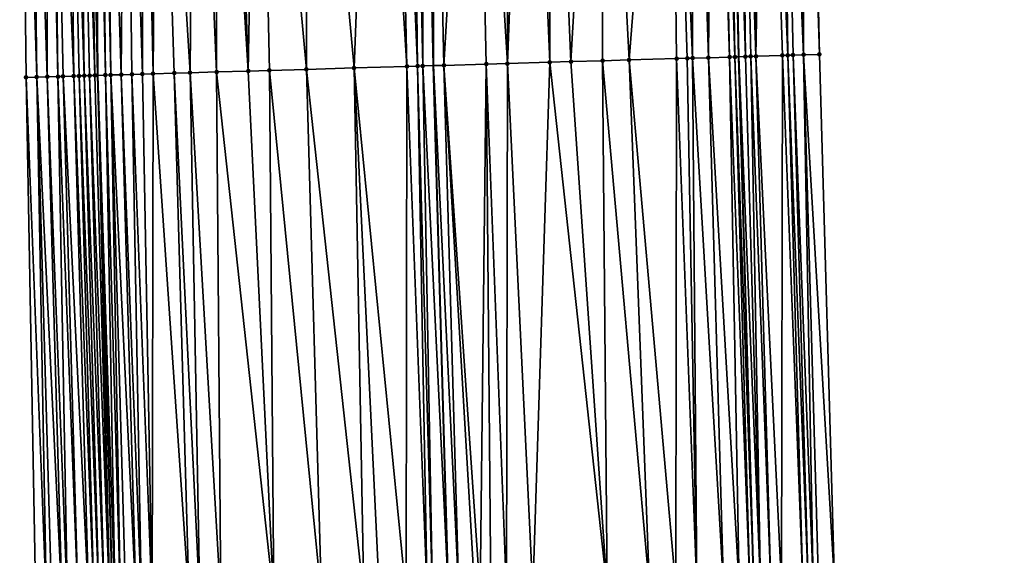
# Model space of a CAD drawing. Header units: feet. Extents: x 2004186 to 2014793, y 836912 to 864902.
# Tile 885 of 974: x 2004187 to 2004224, y 860824 to 860844. Entities that reach past the tile are written whole.
import ezdxf

# ---------------------------------------------------------------- set-up
doc = ezdxf.new("R2010")
doc.units = ezdxf.units.FT
doc.header["$LTSCALE"] = 100
doc.header["$MEASUREMENT"] = 0
for name, color, linetype, lineweight in [('EP_Travel Lane', 5, 'Continuous', 40), ('GPL_Skip Line', 2, 'Continuous', 40), ('Road Shots', 4, 'Continuous', 200), ('Road X-Section', 30, 'Continuous', 13)]:
    doc.layers.add(name, color=color, linetype=linetype, lineweight=lineweight)
doc.layers.add('I-77 SB_MM21-27-Surface-Border', color=7, linetype='Continuous')
doc.layers.add('I-77 SB_MM21-27-Surface-TIN', color=7, linetype='Continuous')

msp = doc.modelspace()

# ---------------------------------------------------------------- linework, layer by layer
at = {"layer": 'EP_Travel Lane'}
for points in [[(2004197.601563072, 860642.0360309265, 453.2261109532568), (2004196.425661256, 860661.9981160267, 453.5929947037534), (2004195.249770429, 860681.9600145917, 453.9695947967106), (2004194.27354658, 860702.1436005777, 454.3736836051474), (2004193.483229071, 860722.1238258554, 454.7812818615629), (2004192.692910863, 860742.1040687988, 455.1879910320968), (2004191.902552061, 860762.0853380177, 455.5434054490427), (2004191.223358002, 860782.2181442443, 455.9253762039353), (2004190.663765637, 860802.2067544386, 456.3028110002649), (2004190.10417735, 860822.1952189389, 456.6877862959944), (2004189.544588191, 860842.1837146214, 457.071148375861), (2004189.112340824, 860862.3605110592, 457.4359540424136), (2004188.858388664, 860882.3546178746, 457.8506026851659), (2004188.604435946, 860902.3487686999, 458.2630403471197), (2004188.350491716, 860922.342251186, 458.7091436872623), (2004188.217480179, 860942.5299093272, 459.1132109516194)], [(2004221.715488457, 860643.4213687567, 452.3216709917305), (2004220.600782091, 860663.3862204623, 452.7251711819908), (2004219.486091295, 860683.350793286, 453.1432168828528), (2004218.549584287, 860703.1322473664, 453.5232818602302), (2004217.749922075, 860723.1121554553, 453.928044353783), (2004216.95026681, 860743.0918899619, 454.3414893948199), (2004216.150591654, 860763.0721214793, 454.7300843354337), (2004215.466840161, 860782.9211546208, 455.1355683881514), (2004214.900120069, 860802.9095628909, 455.5129948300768), (2004214.333405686, 860822.897769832, 455.9008344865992), (2004213.766690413, 860842.8860081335, 456.2870516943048), (2004213.328555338, 860862.7085305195, 456.6577693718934), (2004213.040055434, 860882.702503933, 457.0552528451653), (2004212.751554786, 860902.6965289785, 457.4501300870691), (2004212.463052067, 860922.6906974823, 457.8377808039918), (2004212.309389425, 860942.509159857, 458.2545775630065)]]:
    msp.add_polyline3d(points, dxfattribs=at)
at = {"layer": 'GPL_Skip Line'}
msp.add_polyline3d([(2004210.225838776, 860642.7607374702, 452.7814176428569), (2004209.093303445, 860662.7250830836, 453.1586660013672), (2004207.960784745, 860682.6891355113, 453.5511981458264), (2004207.008169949, 860702.6615726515, 453.9599322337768), (2004206.20851005, 860722.6414229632, 454.3675829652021), (2004205.408842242, 860742.6214708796, 454.7653557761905), (2004204.609173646, 860762.6015384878, 455.1621442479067), (2004203.923475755, 860782.5858817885, 455.5395116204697), (2004203.356457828, 860802.5740300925, 455.9299372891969), (2004202.78943579, 860822.5623233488, 456.3128637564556), (2004202.222418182, 860842.5504604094, 456.7038711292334), (2004201.783932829, 860862.5413416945, 457.0930744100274), (2004201.509346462, 860882.5355650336, 457.4875887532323), (2004201.234759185, 860902.5298547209, 457.878760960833), (2004200.960178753, 860922.5236459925, 458.2950397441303), (2004200.804459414, 860942.5187398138, 458.6819819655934)], dxfattribs=at)
at = {"layer": 'I-77 SB_MM21-27-Surface-Border', "color": 3, "linetype": 'ByBlock', "lineweight": -2}
for points in [[(2004196.049156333, 860641.9472507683, 453.2632844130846), (2004195.116297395, 860661.9229691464, 453.6381728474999), (2004193.58442658, 860681.8642642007, 454.0360522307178), (2004192.020572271, 860702.0516404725, 454.4629498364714), (2004191.021077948, 860722.0233530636, 454.8775720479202), (2004190.021577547, 860741.9952175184, 455.2845955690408), (2004189.022050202, 860761.9677551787, 455.6579738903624), (2004188.330023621, 860782.133837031, 456.0406522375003), (2004187.763005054, 860802.1220079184, 456.4299058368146), (2004187.195974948, 860822.1105855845, 456.7981180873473), (2004186.828859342, 860842.1050134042, 457.1570751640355), (2004186.585475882, 860862.3246149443, 457.4960864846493), (2004187.710753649, 860882.3383444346, 457.8764207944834), (2004187.036212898, 860902.3264997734, 458.2999096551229), (2004187.36158193, 860922.3280906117, 458.7383338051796), (2004187.404462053, 860942.5307491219, 459.1348138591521)], [(2004213.604460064, 860942.5093327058, 458.1403691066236), (2004213.758822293, 860922.7103066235, 457.7464241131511), (2004214.833310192, 860902.7287463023, 457.2674133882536), (2004215.707830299, 860882.7434674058, 456.837373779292), (2004216.382366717, 860862.75562757, 456.3979852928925), (2004216.816175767, 860842.977556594, 456.0264329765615), (2004217.383192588, 860822.9894472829, 455.6339899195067), (2004217.95022216, 860803.0008884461, 455.264803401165), (2004218.517260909, 860783.0120061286, 454.9123490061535), (2004219.196961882, 860763.1987080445, 454.497476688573), (2004219.996605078, 860743.219275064, 454.0689643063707), (2004220.596445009, 860723.2309258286, 453.6863340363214), (2004220.99645533, 860703.2343186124, 453.3166937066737), (2004221.538314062, 860683.4706888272, 452.9625281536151), (2004222.471153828, 860663.4953083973, 452.5700259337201), (2004223.803321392, 860643.5431140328, 452.1498348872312)]]:
    msp.add_polyline3d(points, dxfattribs=at)
at = {"layer": 'I-77 SB_MM21-27-Surface-TIN', "color": 128, "linetype": 'ByBlock', "lineweight": -2}
for points in [[(2004201.38397375, 860862.5356154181, 457.1048355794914), (2004201.822582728, 860842.5389875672, 456.7106134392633), (2004201.783932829, 860862.5413416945, 457.0930744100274)], [(2004202.183891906, 860862.5470679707, 457.0813132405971), (2004201.783932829, 860862.5413416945, 457.0930744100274), (2004202.222418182, 860842.5504604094, 456.7038711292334)], [(2004201.822582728, 860842.5389875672, 456.7106134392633), (2004202.222418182, 860842.5504604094, 456.7038711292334), (2004201.783932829, 860862.5413416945, 457.0930744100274)], [(2004203.783726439, 860862.5701026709, 457.0277404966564), (2004202.183891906, 860862.5470679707, 457.0813132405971), (2004202.622253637, 860842.5619332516, 456.697128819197)], [(2004202.183891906, 860862.5470679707, 457.0813132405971), (2004202.222418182, 860842.5504604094, 456.7038711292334), (2004202.622253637, 860842.5619332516, 456.697128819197)], [(2004203.783726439, 860862.5701026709, 457.0277404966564), (2004202.622253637, 860842.5619332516, 456.697128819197), (2004204.221580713, 860842.6083443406, 456.6432714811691)], [(2004204.983601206, 860862.5874612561, 456.9834021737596), (2004203.783726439, 860862.5701026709, 457.0277404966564), (2004205.021242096, 860842.6316258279, 456.6124138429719)], [(2004203.783726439, 860862.5701026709, 457.0277404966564), (2004204.221580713, 860842.6083443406, 456.6432714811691), (2004205.021242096, 860842.6316258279, 456.6124138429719)], [(2004205.783517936, 860862.5990176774, 456.9546476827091), (2004204.983601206, 860862.5874612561, 456.9834021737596), (2004205.021242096, 860842.6316258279, 456.6124138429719)], [(2004205.783517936, 860862.5990176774, 456.9546476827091), (2004205.021242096, 860842.6316258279, 456.6124138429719), (2004206.620569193, 860842.678036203, 456.5585934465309)], [(2004206.583432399, 860862.6107391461, 456.9175793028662), (2004205.783517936, 860862.5990176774, 456.9546476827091), (2004206.620569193, 860842.678036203, 456.5585934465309)], [(2004208.58322594, 860862.6395052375, 456.8519877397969), (2004206.583432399, 860862.6107391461, 456.9175793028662), (2004207.420234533, 860842.7011782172, 456.5349515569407)], [(2004206.583432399, 860862.6107391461, 456.9175793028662), (2004206.620569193, 860842.678036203, 456.5585934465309), (2004207.420234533, 860842.7011782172, 456.5349515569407)], [(2004208.58322594, 860862.6395052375, 456.8519877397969), (2004207.420234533, 860842.7011782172, 456.5349515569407), (2004208.619731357, 860842.7359330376, 456.4973262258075)], [(2004211.182957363, 860862.6769143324, 456.766054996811), (2004208.58322594, 860862.6395052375, 456.8519877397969), (2004209.619312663, 860842.7648735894, 456.4670995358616)], [(2004208.58322594, 860862.6395052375, 456.8519877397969), (2004208.619731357, 860842.7359330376, 456.4973262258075), (2004209.619312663, 860842.7648735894, 456.4670995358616)], [(2004211.182957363, 860862.6769143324, 456.766054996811), (2004209.619312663, 860842.7648735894, 456.4670995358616), (2004211.41855674, 860842.8170466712, 456.4085480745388)], [(2004211.982873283, 860862.6885297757, 456.7343274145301), (2004211.182957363, 860862.6769143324, 456.766054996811), (2004212.018300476, 860842.8345889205, 456.3812073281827)], [(2004211.182957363, 860862.6769143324, 456.766054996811), (2004211.81838659, 860842.8287170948, 456.3915837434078), (2004212.018300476, 860842.8345889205, 456.3812073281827)], [(2004211.182957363, 860862.6769143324, 456.766054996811), (2004211.41855674, 860842.8170466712, 456.4085480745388), (2004211.81838659, 860842.8287170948, 456.3915837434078)], [(2004212.782787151, 860862.7002945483, 456.6950776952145), (2004211.982873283, 860862.6885297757, 456.7343274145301), (2004212.618045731, 860842.8520776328, 456.3566363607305)], [(2004211.982873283, 860862.6885297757, 456.7343274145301), (2004212.018300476, 860842.8345889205, 456.3812073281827), (2004212.618045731, 860842.8520776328, 456.3566363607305)], [(2004212.782787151, 860862.7002945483, 456.6950776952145), (2004212.618045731, 860842.8520776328, 456.3566363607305), (2004213.417700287, 860842.8755998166, 456.3133261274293)], [(2004212.982764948, 860862.7032845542, 456.6828064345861), (2004212.782787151, 860862.7002945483, 456.6950776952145), (2004213.417700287, 860842.8755998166, 456.3133261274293)], [(2004212.982764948, 860862.7032845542, 456.6828064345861), (2004213.617612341, 860842.8815362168, 456.2996089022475), (2004213.328555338, 860862.7085305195, 456.6577693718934)], [(2004212.982764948, 860862.7032845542, 456.6828064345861), (2004213.417700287, 860842.8755998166, 456.3133261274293), (2004213.617612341, 860842.8815362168, 456.2996089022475)], [(2004213.382719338, 860862.7093522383, 456.6538476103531), (2004213.328555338, 860862.7085305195, 456.6577693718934), (2004213.766690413, 860842.8860081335, 456.2870516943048)], [(2004213.617612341, 860842.8815362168, 456.2996089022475), (2004213.766690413, 860842.8860081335, 456.2870516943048), (2004213.328555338, 860862.7085305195, 456.6577693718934)], [(2004213.782674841, 860862.7153388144, 456.6289744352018), (2004213.382719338, 860862.7093522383, 456.6538476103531), (2004214.017433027, 860842.8935296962, 456.2659310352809)], [(2004213.382719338, 860862.7093522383, 456.6538476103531), (2004213.766690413, 860842.8860081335, 456.2870516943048), (2004214.017433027, 860842.8935296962, 456.2659310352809)], [(2004213.982651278, 860862.7184278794, 456.6117132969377), (2004213.782674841, 860862.7153388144, 456.6289744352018), (2004214.417254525, 860842.9054945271, 456.2337353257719)], [(2004213.782674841, 860862.7153388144, 456.6289744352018), (2004214.217344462, 860842.899487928, 456.2510843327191), (2004214.417254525, 860842.9054945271, 456.2337353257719)], [(2004213.782674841, 860862.7153388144, 456.6289744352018), (2004214.017433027, 860842.8935296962, 456.2659310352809), (2004214.217344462, 860842.899487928, 456.2510843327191)], [(2004214.782553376, 860862.7310497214, 456.5292906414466), (2004213.982651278, 860862.7184278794, 456.6117132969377), (2004214.417254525, 860842.9054945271, 456.2337353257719)], [(2004214.782553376, 860862.7310497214, 456.5292906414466), (2004214.417254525, 860842.9054945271, 456.2337353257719), (2004215.416798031, 860842.9357675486, 456.1345723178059)], [(2004215.38248174, 860862.7403857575, 456.4740395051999), (2004214.782553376, 860862.7310497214, 456.5292906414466), (2004215.616705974, 860842.9418488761, 456.1133571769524)], [(2004214.782553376, 860862.7310497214, 456.5292906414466), (2004215.416798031, 860842.9357675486, 456.1345723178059), (2004215.616705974, 860842.9418488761, 456.1133571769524)], [(2004215.782435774, 860862.7464793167, 456.4437772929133), (2004215.38248174, 860862.7403857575, 456.4740395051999), (2004216.216442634, 860842.9596405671, 456.0731113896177)], [(2004215.38248174, 860862.7403857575, 456.4740395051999), (2004215.8166153, 860842.9478814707, 456.0946632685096), (2004216.216442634, 860842.9596405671, 456.0731113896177)], [(2004215.38248174, 860862.7403857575, 456.4740395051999), (2004215.616705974, 860842.9418488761, 456.1133571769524), (2004215.8166153, 860842.9478814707, 456.0946632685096)], [(2004216.182390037, 860862.752556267, 456.4143517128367), (2004215.782435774, 860862.7464793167, 456.4437772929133), (2004216.216442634, 860842.9596405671, 456.0731113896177)], [(2004216.182390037, 860862.752556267, 456.4143517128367), (2004216.816175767, 860842.977556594, 456.0264329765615), (2004216.382366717, 860862.75562757, 456.3979852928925)], [(2004216.182390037, 860862.752556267, 456.4143517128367), (2004216.216442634, 860842.9596405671, 456.0731113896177), (2004216.816175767, 860842.977556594, 456.0264329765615)], [(2004186.985433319, 860862.3304607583, 457.4783038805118), (2004186.585475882, 860862.3246149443, 457.4960864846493), (2004187.228691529, 860842.1166014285, 457.1443738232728)], [(2004186.585475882, 860862.3246149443, 457.4960864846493), (2004186.828859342, 860842.1050134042, 457.1570751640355), (2004187.228691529, 860842.1166014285, 457.1443738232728)], [(2004187.585369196, 860862.3392497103, 457.4506108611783), (2004186.985433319, 860862.3304607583, 457.4783038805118), (2004187.628521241, 860842.1282767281, 457.1271572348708)], [(2004186.985433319, 860862.3304607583, 457.4783038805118), (2004187.228691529, 860842.1166014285, 457.1443738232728), (2004187.628521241, 860842.1282767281, 457.1271572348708)], [(2004187.785348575, 860862.342124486, 457.4441440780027), (2004187.585369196, 860862.3392497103, 457.4506108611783), (2004188.028348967, 860842.1400220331, 457.1063188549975)], [(2004187.585369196, 860862.3392497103, 457.4506108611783), (2004187.628521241, 860842.1282767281, 457.1271572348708), (2004188.028348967, 860842.1400220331, 457.1063188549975)], [(2004188.385289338, 860862.3505576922, 457.434370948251), (2004187.785348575, 860862.342124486, 457.4441440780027), (2004188.628098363, 860842.1573647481, 457.089301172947)], [(2004187.785348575, 860862.342124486, 457.4441440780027), (2004188.228263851, 860842.1458586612, 457.0977634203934), (2004188.628098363, 860842.1573647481, 457.089301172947)], [(2004187.785348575, 860862.342124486, 457.4441440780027), (2004188.028348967, 860842.1400220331, 457.1063188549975), (2004188.228263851, 860842.1458586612, 457.0977634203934)], [(2004188.785250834, 860862.3561078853, 457.4314795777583), (2004188.385289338, 860862.3505576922, 457.434370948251), (2004189.027928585, 860842.1690220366, 457.0730163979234)], [(2004188.385289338, 860862.3505576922, 457.434370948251), (2004188.828014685, 860842.1631507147, 457.083366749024), (2004189.027928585, 860842.1690220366, 457.0730163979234)], [(2004188.385289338, 860862.3505576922, 457.434370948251), (2004188.628098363, 860842.1573647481, 457.089301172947), (2004188.828014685, 860842.1631507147, 457.083366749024)], [(2004188.785250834, 860862.3561078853, 457.4314795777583), (2004189.4277641, 860842.1804927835, 457.0663824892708), (2004189.112340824, 860862.3605110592, 457.4359540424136)], [(2004188.785250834, 860862.3561078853, 457.4314795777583), (2004189.227844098, 860842.1748365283, 457.065606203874), (2004189.4277641, 860842.1804927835, 457.0663824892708)], [(2004188.785250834, 860862.3561078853, 457.4314795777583), (2004189.027928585, 860842.1690220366, 457.0730163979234), (2004189.227844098, 860842.1748365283, 457.065606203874)], [(2004189.385196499, 860862.3641841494, 457.4396866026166), (2004189.112340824, 860862.3605110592, 457.4359540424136), (2004189.544588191, 860842.1837146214, 457.071148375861)], [(2004189.4277641, 860842.1804927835, 457.0663824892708), (2004189.544588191, 860842.1837146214, 457.071148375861), (2004189.112340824, 860862.3605110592, 457.4359540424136)], [(2004189.585177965, 860862.3669069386, 457.4408757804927), (2004189.385196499, 860862.3641841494, 457.4396866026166), (2004189.827612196, 860842.1915200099, 457.0826944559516)], [(2004189.385196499, 860862.3641841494, 457.4396866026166), (2004189.544588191, 860842.1837146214, 457.071148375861), (2004189.827612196, 860842.1915200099, 457.0826944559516)], [(2004189.785158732, 860862.3696806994, 457.4394973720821), (2004189.585177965, 860862.3669069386, 457.4408757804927), (2004190.027532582, 860842.1971626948, 457.0841728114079)], [(2004189.585177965, 860862.3669069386, 457.4408757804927), (2004189.827612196, 860842.1915200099, 457.0826944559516), (2004190.027532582, 860842.1971626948, 457.0841728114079)], [(2004190.585079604, 860862.3809355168, 457.4259354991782), (2004189.785158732, 860862.3696806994, 457.4394973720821), (2004190.427366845, 860842.2086775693, 457.0752559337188)], [(2004189.785158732, 860862.3696806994, 457.4394973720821), (2004190.027532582, 860842.1971626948, 457.0841728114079), (2004190.427366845, 860842.2086775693, 457.0752559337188)], [(2004190.585079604, 860862.3809355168, 457.4259354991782), (2004190.427366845, 860842.2086775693, 457.0752559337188), (2004190.827204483, 860842.2200734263, 457.072496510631)], [(2004191.185018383, 860862.3895131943, 457.4088849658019), (2004190.585079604, 860862.3809355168, 457.4259354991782), (2004191.22703868, 860842.2315906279, 457.0634592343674)], [(2004190.585079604, 860862.3809355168, 457.4259354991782), (2004190.827204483, 860842.2200734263, 457.072496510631), (2004191.22703868, 860842.2315906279, 457.0634592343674)], [(2004191.784957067, 860862.3980977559, 457.3914876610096), (2004191.185018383, 860862.3895131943, 457.4088849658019), (2004191.626870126, 860842.2432047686, 457.0494067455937)], [(2004191.185018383, 860862.3895131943, 457.4088849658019), (2004191.22703868, 860842.2315906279, 457.0634592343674), (2004191.626870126, 860842.2432047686, 457.0494067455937)], [(2004191.784957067, 860862.3980977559, 457.3914876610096), (2004191.626870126, 860842.2432047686, 457.0494067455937), (2004192.426532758, 860842.2664422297, 457.0208268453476)], [(2004193.184814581, 860862.4180858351, 457.3530380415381), (2004191.784957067, 860862.3980977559, 457.3914876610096), (2004193.02628152, 860842.2838073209, 457.0026515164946)], [(2004191.784957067, 860862.3980977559, 457.3914876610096), (2004192.426532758, 860842.2664422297, 457.0208268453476), (2004193.02628152, 860842.2838073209, 457.0026515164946)], [(2004193.184814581, 860862.4180858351, 457.3530380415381), (2004193.02628152, 860842.2838073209, 457.0026515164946), (2004194.025861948, 860842.3127788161, 456.9708239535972)], [(2004193.984732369, 860862.4295652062, 457.3281647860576), (2004193.184814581, 860862.4180858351, 457.3530380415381), (2004194.025861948, 860842.3127788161, 456.9708239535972)], [(2004194.584671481, 860862.4381185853, 457.3123382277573), (2004193.984732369, 860862.4295652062, 457.3281647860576), (2004195.225358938, 860842.3475278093, 456.9335000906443)], [(2004193.984732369, 860862.4295652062, 457.3281647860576), (2004194.025861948, 860842.3127788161, 456.9708239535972), (2004195.225358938, 860842.3475278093, 456.9335000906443)], [(2004195.584568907, 860862.4524538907, 457.2819472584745), (2004194.584671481, 860862.4381185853, 457.3123382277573), (2004195.225358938, 860842.3475278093, 456.9335000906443)], [(2004195.584568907, 860862.4524538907, 457.2819472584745), (2004195.225358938, 860842.3475278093, 456.9335000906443), (2004196.025022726, 860842.370724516, 456.9070286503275)], [(2004197.384383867, 860862.4782871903, 457.2257449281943), (2004195.584568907, 860862.4524538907, 457.2819472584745), (2004197.424436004, 860842.4112606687, 456.8637086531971)], [(2004195.584568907, 860862.4524538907, 457.2819472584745), (2004196.025022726, 860842.370724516, 456.9070286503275), (2004197.424436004, 860842.4112606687, 456.8637086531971)], [(2004199.984116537, 860862.5156053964, 457.1443904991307), (2004197.384383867, 860862.4782871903, 457.2257449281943), (2004199.223678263, 860842.4634978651, 456.8018401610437)], [(2004197.384383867, 860862.4782871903, 457.2257449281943), (2004197.424436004, 860842.4112606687, 456.8637086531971), (2004199.223678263, 860842.4634978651, 456.8018401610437)], [(2004199.984116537, 860862.5156053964, 457.1443904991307), (2004199.223678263, 860842.4634978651, 456.8018401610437), (2004201.222836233, 860842.5215425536, 456.7329236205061)], [(2004200.784035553, 860862.526995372, 457.1240203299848), (2004199.984116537, 860862.5156053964, 457.1443904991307), (2004201.222836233, 860842.5215425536, 456.7329236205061)], [(2004201.38397375, 860862.5356154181, 457.1048355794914), (2004200.784035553, 860862.526995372, 457.1240203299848), (2004201.622666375, 860842.5332026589, 456.7164931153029)], [(2004200.784035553, 860862.526995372, 457.1240203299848), (2004201.222836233, 860842.5215425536, 456.7329236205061), (2004201.622666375, 860842.5332026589, 456.7164931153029)], [(2004201.38397375, 860862.5356154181, 457.1048355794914), (2004201.622666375, 860842.5332026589, 456.7164931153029), (2004201.822582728, 860842.5389875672, 456.7106134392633)], [(2004211.41855674, 860842.8170466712, 456.4085480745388), (2004209.619312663, 860842.7648735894, 456.4670995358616), (2004211.385826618, 860822.811508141, 456.0375980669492)], [(2004211.41855674, 860842.8170466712, 456.4085480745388), (2004211.385826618, 860822.811508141, 456.0375980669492), (2004212.185490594, 860822.8346982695, 456.0114669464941)], [(2004211.81838659, 860842.8287170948, 456.3915837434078), (2004211.41855674, 860842.8170466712, 456.4085480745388), (2004212.185490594, 860822.8346982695, 456.0114669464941)], [(2004212.018300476, 860842.8345889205, 456.3812073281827), (2004211.81838659, 860842.8287170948, 456.3915837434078), (2004212.185490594, 860822.8346982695, 456.0114669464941)], [(2004212.618045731, 860842.8520776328, 456.3566363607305), (2004212.018300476, 860842.8345889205, 456.3812073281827), (2004213.185065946, 860822.8638486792, 455.9703831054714)], [(2004212.018300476, 860842.8345889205, 456.3812073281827), (2004212.185490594, 860822.8346982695, 456.0114669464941), (2004213.185065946, 860822.8638486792, 455.9703831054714)], [(2004213.417700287, 860842.8755998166, 456.3133261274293), (2004212.618045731, 860842.8520776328, 456.3566363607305), (2004213.784807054, 860822.8814835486, 455.9382505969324)], [(2004212.618045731, 860842.8520776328, 456.3566363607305), (2004213.185065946, 860822.8638486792, 455.9703831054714), (2004213.784807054, 860822.8814835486, 455.9382505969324)], [(2004213.617612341, 860842.8815362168, 456.2996089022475), (2004213.417700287, 860842.8755998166, 456.3133261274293), (2004214.184632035, 860822.8933256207, 455.9124059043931)], [(2004213.417700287, 860842.8755998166, 456.3133261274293), (2004213.784807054, 860822.8814835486, 455.9382505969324), (2004214.184632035, 860822.8933256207, 455.9124059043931)], [(2004213.617612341, 860842.8815362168, 456.2996089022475), (2004214.333405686, 860822.897769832, 455.9008344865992), (2004213.766690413, 860842.8860081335, 456.2870516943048)], [(2004213.617612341, 860842.8815362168, 456.2996089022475), (2004214.184632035, 860822.8933256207, 455.9124059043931), (2004214.333405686, 860822.897769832, 455.9008344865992)], [(2004214.017433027, 860842.8935296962, 456.2659310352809), (2004213.766690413, 860842.8860081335, 456.2870516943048), (2004214.584454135, 860822.9052692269, 455.8813082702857)], [(2004214.584454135, 860822.9052692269, 455.8813082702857), (2004213.766690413, 860842.8860081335, 456.2870516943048), (2004214.333405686, 860822.897769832, 455.9008344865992)], [(2004214.217344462, 860842.899487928, 456.2510843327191), (2004214.017433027, 860842.8935296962, 456.2659310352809), (2004214.584454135, 860822.9052692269, 455.8813082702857)], [(2004214.417254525, 860842.9054945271, 456.2337353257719), (2004214.217344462, 860842.899487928, 456.2510843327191), (2004214.984274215, 860822.9172840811, 455.8465245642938)], [(2004214.217344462, 860842.899487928, 456.2510843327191), (2004214.584454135, 860822.9052692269, 455.8813082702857), (2004214.984274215, 860822.9172840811, 455.8465245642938)], [(2004215.416798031, 860842.9357675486, 456.1345723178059), (2004214.417254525, 860842.9054945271, 456.2337353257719), (2004215.384089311, 860822.9294745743, 455.802654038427)], [(2004214.417254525, 860842.9054945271, 456.2337353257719), (2004214.984274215, 860822.9172840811, 455.8465245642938), (2004215.384089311, 860822.9294745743, 455.802654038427)], [(2004215.416798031, 860842.9357675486, 456.1345723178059), (2004215.384089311, 860822.9294745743, 455.802654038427), (2004216.183725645, 860822.9536391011, 455.7261116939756)], [(2004215.616705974, 860842.9418488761, 456.1133571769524), (2004215.416798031, 860842.9357675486, 456.1345723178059), (2004216.183725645, 860822.9536391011, 455.7261116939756)], [(2004215.8166153, 860842.9478814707, 456.0946632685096), (2004215.616705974, 860842.9418488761, 456.1133571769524), (2004216.383637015, 860822.9595996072, 455.7111473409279)], [(2004215.616705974, 860842.9418488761, 456.1133571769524), (2004216.183725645, 860822.9536391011, 455.7261116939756), (2004216.383637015, 860822.9595996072, 455.7111473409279)], [(2004216.216442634, 860842.9596405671, 456.0731113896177), (2004215.8166153, 860842.9478814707, 456.0946632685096), (2004216.58355085, 860822.9654732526, 455.7006767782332)], [(2004215.8166153, 860842.9478814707, 456.0946632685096), (2004216.383637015, 860822.9595996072, 455.7111473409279), (2004216.58355085, 860822.9654732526, 455.7006767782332)], [(2004216.216442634, 860842.9596405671, 456.0731113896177), (2004217.383192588, 860822.9894472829, 455.6339899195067), (2004216.816175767, 860842.977556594, 456.0264329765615)], [(2004216.216442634, 860842.9596405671, 456.0731113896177), (2004216.783462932, 860822.9714086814, 455.6870098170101), (2004217.383192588, 860822.9894472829, 455.6339899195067)], [(2004216.216442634, 860842.9596405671, 456.0731113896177), (2004216.58355085, 860822.9654732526, 455.7006767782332), (2004216.783462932, 860822.9714086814, 455.6870098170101)], [(2004199.223678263, 860842.4634978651, 456.8018401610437), (2004197.424436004, 860842.4112606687, 456.8637086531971), (2004199.590780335, 860822.4695471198, 456.4182012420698)], [(2004201.222836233, 860842.5215425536, 456.7329236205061), (2004199.223678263, 860842.4634978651, 456.8018401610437), (2004201.190105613, 860822.5160215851, 456.3610650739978)], [(2004199.223678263, 860842.4634978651, 456.8018401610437), (2004200.19052798, 860822.486951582, 456.397989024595), (2004201.190105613, 860822.5160215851, 456.3610650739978)], [(2004199.223678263, 860842.4634978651, 456.8018401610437), (2004199.590780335, 860822.4695471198, 456.4182012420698), (2004200.19052798, 860822.486951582, 456.397989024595)], [(2004201.222836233, 860842.5215425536, 456.7329236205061), (2004201.190105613, 860822.5160215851, 456.3610650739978), (2004201.989771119, 860822.5391577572, 456.3377254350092)], [(2004201.622666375, 860842.5332026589, 456.7164931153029), (2004201.222836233, 860842.5215425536, 456.7329236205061), (2004201.989771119, 860822.5391577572, 456.3377254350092)], [(2004201.822582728, 860842.5389875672, 456.7106134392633), (2004201.622666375, 860842.5332026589, 456.7164931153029), (2004202.189685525, 860822.5450112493, 456.3282975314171)], [(2004201.622666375, 860842.5332026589, 456.7164931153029), (2004201.989771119, 860822.5391577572, 456.3377254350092), (2004202.189685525, 860822.5450112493, 456.3282975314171)], [(2004201.822582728, 860842.5389875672, 456.7106134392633), (2004202.78943579, 860822.5623233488, 456.3128637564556), (2004202.222418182, 860842.5504604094, 456.7038711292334)], [(2004201.822582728, 860842.5389875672, 456.7106134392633), (2004202.189685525, 860822.5450112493, 456.3282975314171), (2004202.78943579, 860822.5623233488, 456.3128637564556)], [(2004202.622253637, 860842.5619332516, 456.697128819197), (2004202.222418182, 860842.5504604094, 456.7038711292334), (2004203.1892693, 860822.5738647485, 456.3025745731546)], [(2004203.1892693, 860822.5738647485, 456.3025745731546), (2004202.222418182, 860842.5504604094, 456.7038711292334), (2004202.78943579, 860822.5623233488, 456.3128637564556)], [(2004204.221580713, 860842.6083443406, 456.6432714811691), (2004202.622253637, 860842.5619332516, 456.697128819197), (2004203.988932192, 860822.5970930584, 456.274468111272)], [(2004202.622253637, 860842.5619332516, 456.697128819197), (2004203.789016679, 860822.5912785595, 456.2818786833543), (2004203.988932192, 860822.5970930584, 456.274468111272)], [(2004202.622253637, 860842.5619332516, 456.697128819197), (2004203.1892693, 860822.5738647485, 456.3025745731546), (2004203.789016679, 860822.5912785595, 456.2818786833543)], [(2004204.221580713, 860842.6083443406, 456.6432714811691), (2004203.988932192, 860822.5970930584, 456.274468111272), (2004204.388765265, 860822.6086498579, 456.2633822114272)], [(2004205.021242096, 860842.6316258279, 456.6124138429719), (2004204.221580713, 860842.6083443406, 456.6432714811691), (2004204.988512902, 860822.6260546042, 456.2431552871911)], [(2004204.221580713, 860842.6083443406, 456.6432714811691), (2004204.388765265, 860822.6086498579, 456.2633822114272), (2004204.988512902, 860822.6260546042, 456.2431552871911)], [(2004205.021242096, 860842.6316258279, 456.6124138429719), (2004204.988512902, 860822.6260546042, 456.2431552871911), (2004205.988090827, 860822.6551143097, 456.2067640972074)], [(2004206.620569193, 860842.678036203, 456.5585934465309), (2004205.021242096, 860842.6316258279, 456.6124138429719), (2004205.988090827, 860822.6551143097, 456.2067640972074)], [(2004206.620569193, 860842.678036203, 456.5585934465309), (2004205.988090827, 860822.6551143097, 456.2067640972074), (2004208.786917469, 860822.7361835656, 456.1202818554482)], [(2004207.420234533, 860842.7011782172, 456.5349515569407), (2004206.620569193, 860842.678036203, 456.5585934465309), (2004208.786917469, 860822.7361835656, 456.1202818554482)], [(2004208.619731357, 860842.7359330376, 456.4973262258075), (2004207.420234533, 860842.7011782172, 456.5349515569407), (2004208.786917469, 860822.7361835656, 456.1202818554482)], [(2004209.619312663, 860842.7648735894, 456.4670995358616), (2004208.619731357, 860842.7359330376, 456.4973262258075), (2004210.38624758, 860822.7824876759, 456.0719591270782)], [(2004208.619731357, 860842.7359330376, 456.4973262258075), (2004208.786917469, 860822.7361835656, 456.1202818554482), (2004210.38624758, 860822.7824876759, 456.0719591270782)], [(2004209.619312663, 860842.7648735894, 456.4670995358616), (2004210.38624758, 860822.7824876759, 456.0719591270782), (2004211.385826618, 860822.811508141, 456.0375980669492)], [(2004187.228691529, 860842.1166014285, 457.1443738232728), (2004186.828859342, 860842.1050134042, 457.1570751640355), (2004187.595807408, 860822.1221640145, 456.7859131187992)], [(2004186.828859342, 860842.1050134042, 457.1570751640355), (2004187.195974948, 860822.1105855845, 456.7981180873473), (2004187.595807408, 860822.1221640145, 456.7859131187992)], [(2004187.628521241, 860842.1282767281, 457.1271572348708), (2004187.228691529, 860842.1166014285, 457.1443738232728), (2004188.195546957, 860822.1398538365, 456.7509375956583)], [(2004187.228691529, 860842.1166014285, 457.1443738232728), (2004187.795721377, 860822.1280328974, 456.7756889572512), (2004188.195546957, 860822.1398538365, 456.7509375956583)], [(2004187.228691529, 860842.1166014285, 457.1443738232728), (2004187.595807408, 860822.1221640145, 456.7859131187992), (2004187.795721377, 860822.1280328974, 456.7756889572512)], [(2004188.028348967, 860842.1400220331, 457.1063188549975), (2004187.628521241, 860842.1282767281, 457.1271572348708), (2004188.395462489, 860822.1456676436, 456.7435628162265)], [(2004187.628521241, 860842.1282767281, 457.1271572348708), (2004188.195546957, 860822.1398538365, 456.7509375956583), (2004188.395462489, 860822.1456676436, 456.7435628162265)], [(2004188.228263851, 860842.1458586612, 457.0977634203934), (2004188.028348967, 860842.1400220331, 457.1063188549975), (2004188.795298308, 860822.157127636, 456.7374853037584)], [(2004188.028348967, 860842.1400220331, 457.1063188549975), (2004188.395462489, 860822.1456676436, 456.7435628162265), (2004188.795298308, 860822.157127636, 456.7374853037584)], [(2004188.628098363, 860842.1573647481, 457.089301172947), (2004188.228263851, 860842.1458586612, 457.0977634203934), (2004189.19513039, 860822.1687193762, 456.7245917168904)], [(2004188.228263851, 860842.1458586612, 457.0977634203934), (2004188.795298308, 860822.157127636, 456.7374853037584), (2004189.19513039, 860822.1687193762, 456.7245917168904)], [(2004188.828014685, 860842.1631507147, 457.083366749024), (2004188.628098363, 860842.1573647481, 457.089301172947), (2004189.395045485, 860822.1745486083, 456.7164189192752)], [(2004188.628098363, 860842.1573647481, 457.089301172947), (2004189.19513039, 860822.1687193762, 456.7245917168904), (2004189.395045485, 860822.1745486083, 456.7164189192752)], [(2004189.027928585, 860842.1690220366, 457.0730163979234), (2004188.828014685, 860842.1631507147, 457.083366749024), (2004189.594958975, 860822.1804343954, 456.7053201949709)], [(2004188.828014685, 860842.1631507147, 457.083366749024), (2004189.395045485, 860822.1745486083, 456.7164189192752), (2004189.594958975, 860822.1804343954, 456.7053201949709)], [(2004189.227844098, 860842.1748365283, 457.065606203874), (2004189.027928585, 860842.1690220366, 457.0730163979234), (2004189.79487115, 860822.186366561, 456.6918220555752)], [(2004189.027928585, 860842.1690220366, 457.0730163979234), (2004189.594958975, 860822.1804343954, 456.7053201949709), (2004189.79487115, 860822.186366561, 456.6918220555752)], [(2004189.4277641, 860842.1804927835, 457.0663824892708), (2004189.227844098, 860842.1748365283, 457.065606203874), (2004189.994786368, 860822.1921914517, 456.6838738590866)], [(2004189.227844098, 860842.1748365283, 457.065606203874), (2004189.79487115, 860822.186366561, 456.6918220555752), (2004189.994786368, 860822.1921914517, 456.6838738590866)], [(2004189.4277641, 860842.1804927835, 457.0663824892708), (2004189.994786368, 860822.1921914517, 456.6838738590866), (2004189.544588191, 860842.1837146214, 457.071148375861)], [(2004189.827612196, 860842.1915200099, 457.0826944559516), (2004189.544588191, 860842.1837146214, 457.071148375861), (2004190.194709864, 860822.1977245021, 456.6910242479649)], [(2004189.994786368, 860822.1921914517, 456.6838738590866), (2004190.10417735, 860822.1952189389, 456.6877862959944), (2004189.544588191, 860842.1837146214, 457.071148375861)], [(2004190.194709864, 860822.1977245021, 456.6910242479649), (2004189.544588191, 860842.1837146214, 457.071148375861), (2004190.10417735, 860822.1952189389, 456.6877862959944)], [(2004190.027532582, 860842.1971626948, 457.0841728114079), (2004189.827612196, 860842.1915200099, 457.0826944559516), (2004190.394631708, 860822.2033157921, 456.6951615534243)], [(2004189.827612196, 860842.1915200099, 457.0826944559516), (2004190.194709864, 860822.1977245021, 456.6910242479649), (2004190.394631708, 860822.2033157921, 456.6951615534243)], [(2004190.427366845, 860842.2086775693, 457.0752559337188), (2004190.027532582, 860842.1971626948, 457.0841728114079), (2004190.994384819, 860822.2205275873, 456.6849171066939)], [(2004190.027532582, 860842.1971626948, 457.0841728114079), (2004190.594550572, 860822.209012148, 456.6938632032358), (2004190.994384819, 860822.2205275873, 456.6849171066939)], [(2004190.027532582, 860842.1971626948, 457.0841728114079), (2004190.394631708, 860822.2033157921, 456.6951615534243), (2004190.594550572, 860822.209012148, 456.6938632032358)], [(2004190.827204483, 860842.2200734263, 457.072496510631), (2004190.427366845, 860842.2086775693, 457.0752559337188), (2004191.194304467, 860822.2261962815, 456.6850498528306)], [(2004190.427366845, 860842.2086775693, 457.0752559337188), (2004190.994384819, 860822.2205275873, 456.6849171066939), (2004191.194304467, 860822.2261962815, 456.6850498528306)], [(2004191.22703868, 860842.2315906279, 457.0634592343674), (2004190.827204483, 860842.2200734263, 457.072496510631), (2004191.59414046, 860822.237650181, 456.6792875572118)], [(2004190.827204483, 860842.2200734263, 457.072496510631), (2004191.194304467, 860822.2261962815, 456.6850498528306), (2004191.59414046, 860822.237650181, 456.6792875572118)], [(2004191.626870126, 860842.2432047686, 457.0494067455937), (2004191.22703868, 860842.2315906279, 457.0634592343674), (2004191.59414046, 860822.237650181, 456.6792875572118)], [(2004191.626870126, 860842.2432047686, 457.0494067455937), (2004191.59414046, 860822.237650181, 456.6792875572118), (2004192.993557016, 860822.2780707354, 456.6419481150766)], [(2004192.426532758, 860842.2664422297, 457.0208268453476), (2004191.626870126, 860842.2432047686, 457.0494067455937), (2004192.993557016, 860822.2780707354, 456.6419481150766)], [(2004193.02628152, 860842.2838073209, 457.0026515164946), (2004192.426532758, 860842.2664422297, 457.0208268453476), (2004193.393389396, 860822.2896520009, 456.6295964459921)], [(2004192.426532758, 860842.2664422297, 457.0208268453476), (2004192.993557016, 860822.2780707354, 456.6419481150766), (2004193.393389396, 860822.2896520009, 456.6295964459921)], [(2004194.025861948, 860842.3127788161, 456.9708239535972), (2004193.02628152, 860842.2838073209, 457.0026515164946), (2004194.193053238, 860822.3128468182, 456.6032227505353)], [(2004193.02628152, 860842.2838073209, 457.0026515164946), (2004193.393389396, 860822.2896520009, 456.6295964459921), (2004194.193053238, 860822.3128468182, 456.6032227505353)], [(2004195.225358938, 860842.3475278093, 456.9335000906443), (2004194.025861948, 860842.3127788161, 456.9708239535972), (2004196.192212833, 860822.3708342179, 456.5372700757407)], [(2004194.025861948, 860842.3127788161, 456.9708239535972), (2004194.193053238, 860822.3128468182, 456.6032227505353), (2004196.192212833, 860822.3708342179, 456.5372700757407)], [(2004196.025022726, 860842.370724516, 456.9070286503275), (2004195.225358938, 860842.3475278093, 456.9335000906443), (2004196.192212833, 860822.3708342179, 456.5372700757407)], [(2004197.424436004, 860842.4112606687, 456.8637086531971), (2004196.025022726, 860842.370724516, 456.9070286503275), (2004197.991455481, 860822.4230577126, 456.4761104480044)], [(2004196.025022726, 860842.370724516, 456.9070286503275), (2004196.192212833, 860822.3708342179, 456.5372700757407), (2004197.991455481, 860822.4230577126, 456.4761104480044)], [(2004197.424436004, 860842.4112606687, 456.8637086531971), (2004197.991455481, 860822.4230577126, 456.4761104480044), (2004199.590780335, 860822.4695471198, 456.4182012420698)]]:
    msp.add_3dface(points, dxfattribs=at)
at = {"layer": 'Road Shots', "lineweight": 100}
for p in [(2004211.41855674, 860842.8170466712, 456.4085480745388), (2004211.81838659, 860842.8287170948, 456.3915837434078), (2004212.018300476, 860842.8345889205, 456.3812073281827), (2004212.618045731, 860842.8520776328, 456.3566363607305), (2004213.417700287, 860842.8755998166, 456.3133261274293), (2004213.617612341, 860842.8815362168, 456.2996089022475), (2004214.017433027, 860842.8935296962, 456.2659310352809), (2004214.217344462, 860842.899487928, 456.2510843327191), (2004214.417254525, 860842.9054945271, 456.2337353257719), (2004215.416798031, 860842.9357675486, 456.1345723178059), (2004215.616705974, 860842.9418488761, 456.1133571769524), (2004215.8166153, 860842.9478814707, 456.0946632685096), (2004216.216442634, 860842.9596405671, 456.0731113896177), (2004216.816175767, 860842.977556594, 456.0264329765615), (2004199.223678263, 860842.4634978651, 456.8018401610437), (2004201.222836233, 860842.5215425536, 456.7329236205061), (2004201.622666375, 860842.5332026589, 456.7164931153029), (2004201.822582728, 860842.5389875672, 456.7106134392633), (2004202.622253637, 860842.5619332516, 456.697128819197), (2004204.221580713, 860842.6083443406, 456.6432714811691), (2004205.021242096, 860842.6316258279, 456.6124138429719), (2004206.620569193, 860842.678036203, 456.5585934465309), (2004207.420234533, 860842.7011782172, 456.5349515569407), (2004208.619731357, 860842.7359330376, 456.4973262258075), (2004209.619312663, 860842.7648735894, 456.4670995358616), (2004186.828859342, 860842.1050134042, 457.1570751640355), (2004187.228691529, 860842.1166014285, 457.1443738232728), (2004187.628521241, 860842.1282767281, 457.1271572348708), (2004188.028348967, 860842.1400220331, 457.1063188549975), (2004188.228263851, 860842.1458586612, 457.0977634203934), (2004188.628098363, 860842.1573647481, 457.089301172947), (2004188.828014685, 860842.1631507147, 457.083366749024), (2004189.027928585, 860842.1690220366, 457.0730163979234), (2004189.227844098, 860842.1748365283, 457.065606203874), (2004189.4277641, 860842.1804927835, 457.0663824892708), (2004189.827612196, 860842.1915200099, 457.0826944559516), (2004190.027532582, 860842.1971626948, 457.0841728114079), (2004190.427366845, 860842.2086775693, 457.0752559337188), (2004190.827204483, 860842.2200734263, 457.072496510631), (2004191.22703868, 860842.2315906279, 457.0634592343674), (2004191.626870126, 860842.2432047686, 457.0494067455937), (2004192.426532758, 860842.2664422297, 457.0208268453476), (2004193.02628152, 860842.2838073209, 457.0026515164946), (2004194.025861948, 860842.3127788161, 456.9708239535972), (2004195.225358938, 860842.3475278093, 456.9335000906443), (2004196.025022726, 860842.370724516, 456.9070286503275), (2004197.424436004, 860842.4112606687, 456.8637086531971)]:
    msp.add_point(p, dxfattribs=at)
at = {"layer": 'Road X-Section', "extrusion": (-0.02835100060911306, 0.9994110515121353, 0.01933315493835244), "elevation": 803523.2496401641, "flags": 128}
msp.add_lwpolyline([(-2027791.201169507, -15080.30095877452), (-2027791.601169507, -15080.31366248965), (-2027792.001169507, -15080.33088229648), (-2027792.401169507, -15080.35172457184), (-2027792.601169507, -15080.36028160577), (-2027793.001169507, -15080.36874543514), (-2027793.201169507, -15080.37468096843), (-2027793.401169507, -15080.3850332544), (-2027793.601169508, -15080.39244483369), (-2027793.801169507, -15080.39166840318), (-2027794.201169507, -15080.37535338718), (-2027794.401169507, -15080.37387475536), (-2027794.801169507, -15080.38279329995), (-2027795.201169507, -15080.38555323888), (-2027795.601169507, -15080.39459220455), (-2027796.001169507, -15080.40864732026), (-2027796.801169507, -15080.43723256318), (-2027797.401169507, -15080.45541128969), (-2027798.401169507, -15080.48724480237), (-2027799.601169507, -15080.52457564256), (-2027800.401169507, -15080.55105203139), (-2027801.801169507, -15080.59438012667), (-2027803.601169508, -15080.65626018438), (-2027805.601169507, -15080.72518960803), (-2027806.001169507, -15080.74162318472), (-2027806.201169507, -15080.74750395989), (-2027807.001169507, -15080.76099110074), (-2027808.601169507, -15080.81485850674), (-2027809.401169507, -15080.8457219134), (-2027811.001169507, -15080.89955237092), (-2027811.801169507, -15080.92319868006), (-2027813.001169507, -15080.9608310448), (-2027814.001169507, -15080.99106338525), (-2027815.801169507, -15081.04962579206), (-2027816.201169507, -15081.06659329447), (-2027816.401169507, -15081.07697164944), (-2027817.001169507, -15081.10154721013), (-2027817.801169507, -15081.14486553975), (-2027818.001169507, -15081.15858532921), (-2027818.401169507, -15081.19226949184), (-2027818.601169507, -15081.20711896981), (-2027818.801169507, -15081.22447121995), (-2027819.801169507, -15081.32365276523), (-2027820.001169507, -15081.344871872), (-2027820.201169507, -15081.36356927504), (-2027820.601169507, -15081.38512518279), (-2027821.201169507, -15081.43181232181)], dxfattribs=at)

doc.saveas('drawing.dxf')
